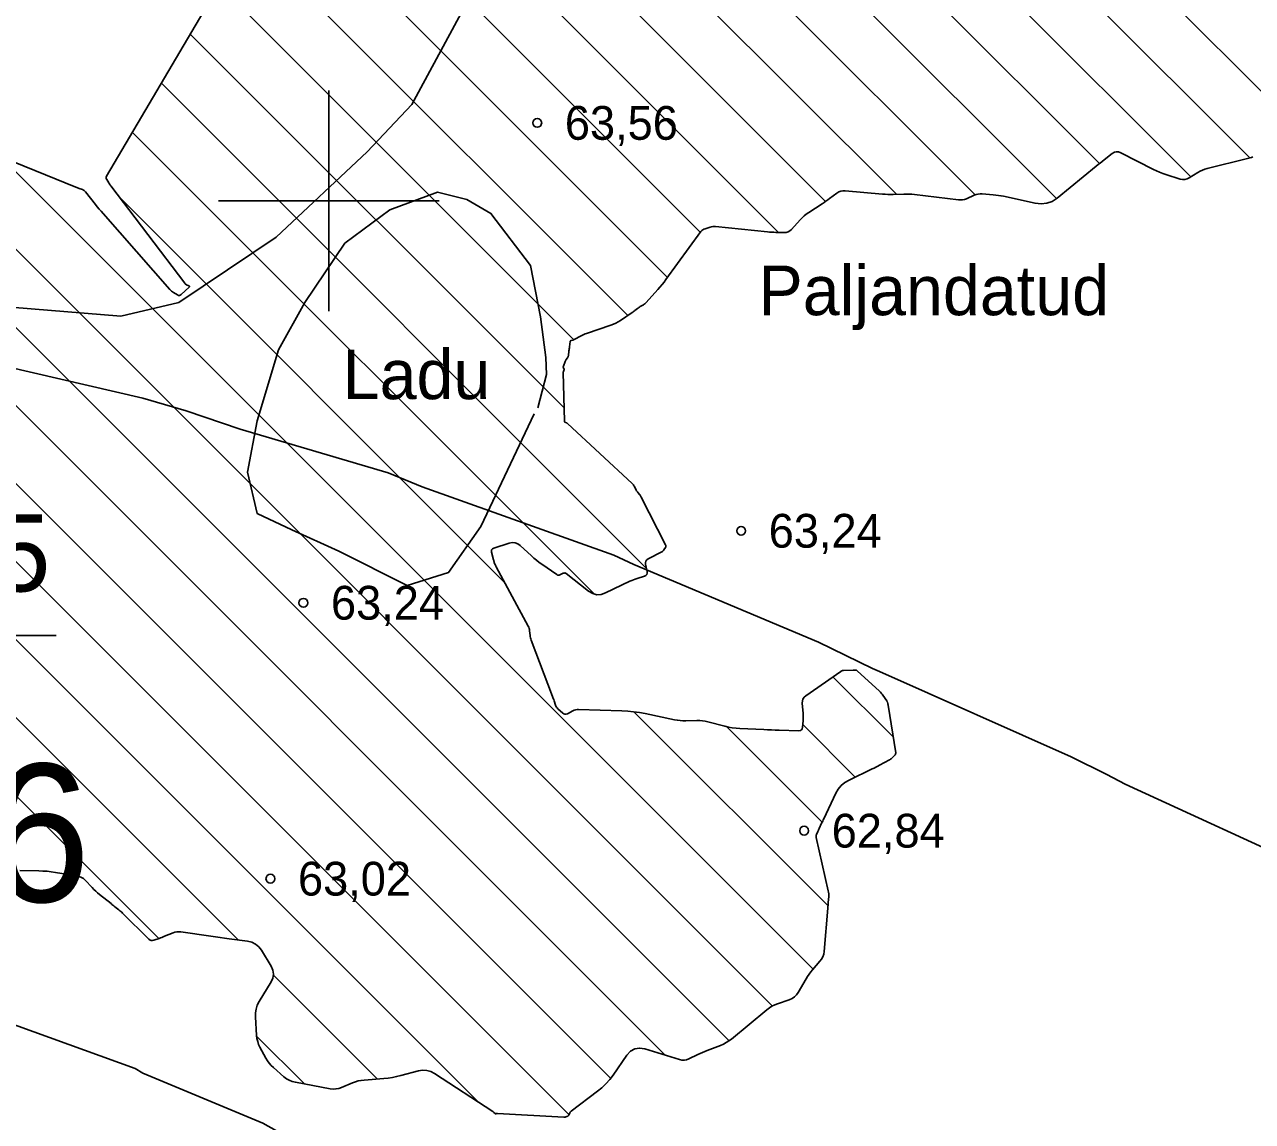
# Model space of a CAD drawing. Extents: x 532503 to 539665, y 6557663 to 6561526.
# Drawn here: x 534777.9 to 534867, y 6559533.2 to 6559612.8 of the extents above; entities that cross this region are included whole.
import ezdxf

# ---------------------------------------------------------------- set-up
doc = ezdxf.new("R2010")
doc.units = 0
for name, color, linetype in [('HALJASTUS', 7, 'Continuous'), ('jääkpaksus', 7, 'Continuous'), ('Kaevandatud ala', 7, 'Continuous'), ('KORGUS-EH2000', 7, 'Continuous'), ('Lamami horisontaal_EH2000', 7, 'Continuous'), ('MOOTKORG', 7, 'Continuous'), ('RELJEEF', 7, 'Continuous'), ('VORK', 7, 'Continuous')]:
    doc.layers.add(name, color=color, linetype=linetype)

msp = doc.modelspace()

# ---------------------------------------------------------------- linework, layer by layer
at = {"layer": 'jääkpaksus'}
msp.add_lwpolyline([(534764.227, 6559563.665), (534764.227, 6559568.465), (534780.227, 6559568.465)], dxfattribs=at)
at = {"layer": 'Kaevandatud ala'}
for p, q in [((534785.179, 6559684.744), (534866.808, 6559603.116)), ((534781.098, 6559683.169), (534862.527, 6559601.74)), ((534753.289, 6559682.694), (534836.026, 6559599.957)), ((534750.049, 6559680.276), (534832.617, 6559597.708)), ((534744.625, 6559680.044), (534826.954, 6559597.715)), ((534779.189, 6559679.421), (534855.905, 6559602.705)), ((534796.213, 6559679.368), (534868.334, 6559607.247)), ((534779.122, 6559673.831), (534852.779, 6559600.174)), ((534779.105, 6559668.191), (534846.87, 6559600.426)), ((534779.002, 6559662.637), (534841.163, 6559600.477)), ((534795.95, 6559623.062), (534824.565, 6559594.447)), ((534794.144, 6559619.211), (534821.677, 6559591.678)), ((534792.047, 6559615.651), (534817.777, 6559589.921)), ((534789.95, 6559612.091), (534817.067, 6559584.975)), ((534758.997, 6559609.104), (534829.033, 6559539.067)), ((534787.854, 6559608.531), (534823.043, 6559573.341)), ((534755.959, 6559606.485), (534824.43, 6559538.013)), ((534766.679, 6559607.078), (534832.17, 6559541.587)), ((534752.173, 6559604.613), (534820.443, 6559536.343)), ((534785.757, 6559604.971), (534819.244, 6559571.483)), ((534742.002, 6559603.47), (534810.856, 6559534.616)), ((534747.59, 6559603.54), (534817.423, 6559533.706)), ((534776.212, 6559603.202), (534835.138, 6559544.276)), ((534739.514, 6559600.302), (534793.428, 6559546.388)), ((534784.833, 6559600.238), (534812.747, 6559572.324)), ((534737.4, 6559596.759), (534787.666, 6559546.493)), ((534836.566, 6559565.475), (534840.933, 6559561.108)), ((534822.133, 6559562.938), (534836.209, 6559548.861)), ((534828.88, 6559561.847), (534835.788, 6559554.94)), ((534834.376, 6559562.008), (534838.186, 6559558.198)), ((534795.977, 6559543.839), (534803.517, 6559536.299)), ((534794.769, 6559539.39), (534798.223, 6559535.936))]:
    msp.add_line(p, q, dxfattribs=at)
for points in [[(534795.388, 6559621.325), (534783.883, 6559601.789), (534783.857, 6559601.729), (534783.848, 6559601.669), (534783.858, 6559601.61), (534783.886, 6559601.55), (534784.033, 6559601.313), (534784.071, 6559601.254), (534784.11, 6559601.196), (534784.15, 6559601.139), (534784.191, 6559601.083), (534789.549, 6559594.025), (534789.578, 6559593.991), (534789.611, 6559593.96), (534789.647, 6559593.934), (534789.687, 6559593.912), (534789.853, 6559593.833), (534789.885, 6559593.812), (534789.898, 6559593.788), (534789.892, 6559593.761), (534789.868, 6559593.731), (534789.286, 6559593.201), (534789.222, 6559593.157), (534789.156, 6559593.138), (534789.088, 6559593.144), (534789.017, 6559593.175), (534788.729, 6559593.352), (534788.659, 6559593.398), (534788.593, 6559593.45), (534788.531, 6559593.506), (534788.473, 6559593.567), (534783.624, 6559599.079), (534783.482, 6559599.243), (534783.342, 6559599.409), (534783.205, 6559599.576), (534783.07, 6559599.746), (534782.346, 6559600.666), (534782.303, 6559600.714), (534782.254, 6559600.754), (534782.2, 6559600.787), (534782.141, 6559600.812), (534781.894, 6559600.899), (534781.833, 6559600.921), (534781.771, 6559600.944), (534781.71, 6559600.967), (534781.65, 6559600.991), (534760.938, 6559609.412)], [(534777.575, 6559551.424), (534778.956, 6559551.396), (534779.26, 6559551.384), (534779.563, 6559551.362), (534779.866, 6559551.329), (534780.167, 6559551.286), (534781.718, 6559551.034), (534781.891, 6559550.992), (534782.051, 6559550.924), (534782.196, 6559550.83), (534782.329, 6559550.711), (534782.83, 6559550.18), (534782.957, 6559550.05), (534783.089, 6559549.924), (534783.225, 6559549.803), (534783.365, 6559549.687), (534784.2, 6559549.018), (534784.271, 6559548.961), (534784.342, 6559548.904), (534784.413, 6559548.848), (534784.484, 6559548.791), (534784.769, 6559548.565), (534784.84, 6559548.508), (534784.909, 6559548.449), (534784.976, 6559548.388), (534785.041, 6559548.325), (534786.953, 6559546.438), (534787.03, 6559546.378), (534787.112, 6559546.346), (534787.201, 6559546.34), (534787.296, 6559546.362), (534787.687, 6559546.501), (534787.785, 6559546.536), (534787.882, 6559546.573), (534787.979, 6559546.609), (534788.075, 6559546.647), (534788.699, 6559546.894), (534788.836, 6559546.938), (534788.975, 6559546.964), (534789.117, 6559546.972), (534789.261, 6559546.961), (534791.447, 6559546.659), (534791.779, 6559546.614), (534792.11, 6559546.568), (534792.442, 6559546.523), (534792.773, 6559546.477), (534794.099, 6559546.296), (534794.411, 6559546.22), (534794.683, 6559546.085), (534794.917, 6559545.89), (534795.111, 6559545.634), (534795.813, 6559544.484), (534795.944, 6559544.197), (534795.988, 6559543.91), (534795.944, 6559543.623), (534795.814, 6559543.336), (534794.946, 6559541.908), (534794.812, 6559541.646), (534794.722, 6559541.374), (534794.676, 6559541.09), (534794.673, 6559540.796), (534794.763, 6559539.445), (534794.789, 6559539.225), (534794.838, 6559539.012), (534794.91, 6559538.805), (534795.005, 6559538.605), (534795.429, 6559537.818), (534795.543, 6559537.627), (534795.672, 6559537.449), (534795.817, 6559537.283), (534795.977, 6559537.129), (534796.731, 6559536.465), (534796.92, 6559536.319), (534797.122, 6559536.203), (534797.339, 6559536.115), (534797.57, 6559536.057), (534800.099, 6559535.59), (534800.31, 6559535.566), (534800.518, 6559535.573), (534800.723, 6559535.611), (534800.924, 6559535.681), (534801.721, 6559536.02), (534801.922, 6559536.097), (534802.128, 6559536.156), (534802.337, 6559536.199), (534802.551, 6559536.224), (534803.989, 6559536.335), (534804.3, 6559536.366), (534804.608, 6559536.412), (534804.913, 6559536.471), (534805.217, 6559536.545), (534806.495, 6559536.886), (534806.804, 6559536.937), (534807.102, 6559536.923), (534807.389, 6559536.843), (534807.666, 6559536.698), (534811.889, 6559533.942), (534811.91, 6559533.928), (534811.931, 6559533.912), (534811.95, 6559533.896), (534811.969, 6559533.878), (534812.059, 6559533.791), (534812.07, 6559533.782), (534812.082, 6559533.777), (534812.095, 6559533.775), (534812.109, 6559533.777), (534812.167, 6559533.79), (534812.182, 6559533.793), (534812.197, 6559533.795), (534812.211, 6559533.796), (534812.226, 6559533.795), (534817.034, 6559533.518), (534817.073, 6559533.518), (534817.11, 6559533.523), (534817.147, 6559533.532), (534817.183, 6559533.546), (534817.326, 6559533.61), (534817.359, 6559533.628), (534817.386, 6559533.651), (534817.409, 6559533.679), (534817.426, 6559533.712), (534817.487, 6559533.853), (534817.504, 6559533.887), (534817.525, 6559533.918), (534817.55, 6559533.946), (534817.579, 6559533.97), (534819.493, 6559535.405), (534819.81, 6559535.663), (534820.103, 6559535.944), (534820.373, 6559536.249), (534820.618, 6559536.576), (534821.615, 6559538.023), (534821.88, 6559538.317), (534822.186, 6559538.491), (534822.535, 6559538.544), (534822.925, 6559538.478), (534825.442, 6559537.701), (534825.615, 6559537.664), (534825.785, 6559537.66), (534825.953, 6559537.691), (534826.118, 6559537.754), (534826.773, 6559538.076), (534826.938, 6559538.155), (534827.104, 6559538.229), (534827.272, 6559538.3), (534827.441, 6559538.367), (534828.408, 6559538.734), (534828.621, 6559538.825), (534828.825, 6559538.933), (534829.019, 6559539.057), (534829.204, 6559539.197), (534831.776, 6559541.321), (534831.954, 6559541.456), (534832.142, 6559541.572), (534832.339, 6559541.672), (534832.547, 6559541.754), (534833.395, 6559542.048), (534833.595, 6559542.137), (534833.77, 6559542.255), (534833.921, 6559542.404), (534834.047, 6559542.583), (534834.619, 6559543.562), (534834.725, 6559543.735), (534834.839, 6559543.902), (534834.961, 6559544.064), (534835.09, 6559544.22), (534835.622, 6559544.835), (534835.741, 6559544.995), (534835.831, 6559545.167), (534835.892, 6559545.351), (534835.924, 6559545.548), (534836.195, 6559548.686), (534836.204, 6559548.791), (534836.212, 6559548.896), (534836.22, 6559549.001), (534836.228, 6559549.106), (534836.259, 6559549.526), (534836.263, 6559549.631), (534836.259, 6559549.735), (534836.248, 6559549.839), (534836.228, 6559549.942), (534835.348, 6559553.818), (534835.339, 6559553.875), (534835.34, 6559553.93), (534835.35, 6559553.985), (534835.369, 6559554.038), (534835.462, 6559554.252), (534835.486, 6559554.305), (534835.51, 6559554.358), (534835.535, 6559554.411), (534835.56, 6559554.463), (534835.743, 6559554.847), (534835.782, 6559554.928), (534835.821, 6559555.01), (534835.86, 6559555.091), (534835.899, 6559555.173), (534836.776, 6559557.021), (534836.952, 6559557.325), (534837.17, 6559557.587), (534837.431, 6559557.806), (534837.734, 6559557.982), (534839.413, 6559558.786), (534839.547, 6559558.851), (534839.68, 6559558.917), (534839.812, 6559558.985), (534839.943, 6559559.055), (534840.671, 6559559.446), (534840.699, 6559559.462), (534840.726, 6559559.479), (534840.751, 6559559.498), (534840.776, 6559559.519), (534840.872, 6559559.604), (534840.896, 6559559.626), (534840.919, 6559559.648), (534840.941, 6559559.672), (534840.963, 6559559.695), (534841.076, 6559559.824), (534841.098, 6559559.855), (534841.112, 6559559.888), (534841.118, 6559559.923), (534841.115, 6559559.961), (534840.565, 6559563.423), (534840.56, 6559563.45), (534840.555, 6559563.477), (534840.549, 6559563.503), (534840.542, 6559563.53), (534840.514, 6559563.636), (534840.506, 6559563.662), (534840.496, 6559563.687), (534840.484, 6559563.711), (534840.469, 6559563.734), (534840.186, 6559564.148), (534840.132, 6559564.223), (534840.074, 6559564.295), (534840.011, 6559564.363), (534839.945, 6559564.427), (534838.325, 6559565.917), (534838.306, 6559565.932), (534838.284, 6559565.944), (534838.261, 6559565.951), (534838.236, 6559565.955), (534838.134, 6559565.962), (534838.108, 6559565.963), (534838.083, 6559565.964), (534838.057, 6559565.964), (534838.031, 6559565.963), (534837.322, 6559565.933), (534837.269, 6559565.928), (534837.219, 6559565.914), (534837.171, 6559565.894), (534837.125, 6559565.867), (534834.593, 6559564.092), (534834.473, 6559563.987), (534834.392, 6559563.863), (534834.348, 6559563.722), (534834.342, 6559563.563), (534834.399, 6559562.804), (534834.406, 6559562.679), (534834.408, 6559562.554), (534834.406, 6559562.428), (534834.399, 6559562.303), (534834.361, 6559561.802), (534834.337, 6559561.693), (534834.284, 6559561.616), (534834.202, 6559561.571), (534834.091, 6559561.559), (534832.665, 6559561.604), (534832.385, 6559561.613), (534832.106, 6559561.623), (534831.826, 6559561.633), (534831.547, 6559561.645), (534829.816, 6559561.719), (534829.539, 6559561.738), (534829.264, 6559561.772), (534828.991, 6559561.821), (534828.72, 6559561.885), (534827.497, 6559562.207), (534827.299, 6559562.251), (534827.1, 6559562.282), (534826.899, 6559562.298), (534826.697, 6559562.3), (534825.884, 6559562.281), (534825.681, 6559562.282), (534825.48, 6559562.294), (534825.279, 6559562.319), (534825.079, 6559562.355), (534822.952, 6559562.802), (534822.53, 6559562.882), (534822.106, 6559562.942), (534821.679, 6559562.984), (534821.251, 6559563.007), (534818.121, 6559563.107), (534818.011, 6559563.103), (534817.905, 6559563.086), (534817.803, 6559563.055), (534817.703, 6559563.01), (534817.302, 6559562.797), (534817.211, 6559562.763), (534817.124, 6559562.759), (534817.04, 6559562.785), (534816.961, 6559562.842), (534816.618, 6559563.16), (534816.562, 6559563.219), (534816.514, 6559563.283), (534816.475, 6559563.353), (534816.444, 6559563.428), (534816.337, 6559563.74), (534816.311, 6559563.818), (534816.283, 6559563.895), (534816.255, 6559563.973), (534816.226, 6559564.05), (534814.672, 6559568.14), (534814.644, 6559568.221), (534814.622, 6559568.304), (534814.606, 6559568.388), (534814.595, 6559568.474), (534814.564, 6559568.818), (534814.552, 6559568.903), (534814.532, 6559568.985), (534814.504, 6559569.065), (534814.467, 6559569.142), (534812.141, 6559573.445), (534812.121, 6559573.484), (534812.101, 6559573.525), (534812.083, 6559573.566), (534812.067, 6559573.608), (534812.003, 6559573.777), (534811.988, 6559573.819), (534811.973, 6559573.862), (534811.96, 6559573.905), (534811.948, 6559573.948), (534811.8, 6559574.512), (534811.788, 6559574.612), (534811.81, 6559574.693), (534811.866, 6559574.755), (534811.956, 6559574.8), (534813.084, 6559575.173), (534813.301, 6559575.218), (534813.505, 6559575.204), (534813.697, 6559575.131), (534813.875, 6559575), (534814.693, 6559574.24), (534814.873, 6559574.078), (534815.059, 6559573.923), (534815.251, 6559573.776), (534815.448, 6559573.635), (534816.54, 6559572.886), (534816.594, 6559572.857), (534816.65, 6559572.845), (534816.708, 6559572.849), (534816.766, 6559572.869), (534817.002, 6559572.983), (534817.06, 6559573.003), (534817.116, 6559573.006), (534817.171, 6559572.992), (534817.223, 6559572.96), (534818.845, 6559571.689), (534819.138, 6559571.512), (534819.441, 6559571.43), (534819.755, 6559571.445), (534820.079, 6559571.556), (534821.842, 6559572.405), (534821.968, 6559572.463), (534822.095, 6559572.516), (534822.224, 6559572.565), (534822.355, 6559572.609), (534822.892, 6559572.78), (534822.999, 6559572.831), (534823.068, 6559572.905), (534823.099, 6559573.002), (534823.09, 6559573.121), (534822.979, 6559573.643), (534822.969, 6559573.764), (534822.996, 6559573.869), (534823.06, 6559573.956), (534823.16, 6559574.026), (534824.156, 6559574.544), (534824.2, 6559574.571), (534824.239, 6559574.603), (534824.274, 6559574.64), (534824.304, 6559574.682), (534824.413, 6559574.861), (534824.434, 6559574.906), (534824.442, 6559574.952), (534824.437, 6559574.998), (534824.42, 6559575.045), (534822.659, 6559578.512), (534822.634, 6559578.557), (534822.607, 6559578.601), (534822.578, 6559578.643), (534822.546, 6559578.683), (534822.414, 6559578.842), (534822.382, 6559578.882), (534822.353, 6559578.924), (534822.325, 6559578.968), (534822.301, 6559579.013), (534822.165, 6559579.28), (534822.132, 6559579.338), (534822.094, 6559579.393), (534822.052, 6559579.444), (534822.005, 6559579.491), (534817.317, 6559583.853), (534817.299, 6559583.869), (534817.279, 6559583.883), (534817.259, 6559583.895), (534817.237, 6559583.905), (534817.115, 6559583.955), (534817.109, 6559583.958), (534817.105, 6559583.962), (534817.102, 6559583.967), (534817.1, 6559583.973), (534817.094, 6559584), (534817.093, 6559584.007), (534817.092, 6559584.013), (534817.092, 6559584.02), (534817.091, 6559584.027), (534816.999, 6559587.56), (534817, 6559587.578), (534817.003, 6559587.595), (534817.009, 6559587.611), (534817.017, 6559587.627), (534817.053, 6559587.69), (534817.06, 6559587.706), (534817.064, 6559587.722), (534817.063, 6559587.739), (534817.059, 6559587.755), (534817.013, 6559587.89), (534817.005, 6559587.918), (534817.003, 6559587.946), (534817.006, 6559587.973), (534817.014, 6559588.001), (534817.147, 6559588.353), (534817.162, 6559588.39), (534817.18, 6559588.425), (534817.2, 6559588.459), (534817.222, 6559588.492), (534817.317, 6559588.62), (534817.339, 6559588.653), (534817.356, 6559588.687), (534817.368, 6559588.724), (534817.375, 6559588.763), (534817.419, 6559589.116), (534817.428, 6559589.188), (534817.437, 6559589.26), (534817.446, 6559589.332), (534817.455, 6559589.405), (534817.499, 6559589.787), (534817.506, 6559589.815), (534817.52, 6559589.837), (534817.54, 6559589.853), (534817.568, 6559589.863), (534817.689, 6559589.891), (534817.72, 6559589.899), (534817.749, 6559589.909), (534817.778, 6559589.921), (534817.805, 6559589.935), (534818.309, 6559590.209), (534818.403, 6559590.257), (534818.499, 6559590.302), (534818.597, 6559590.342), (534818.696, 6559590.378), (534820.456, 6559590.976), (534820.637, 6559591.044), (534820.812, 6559591.124), (534820.981, 6559591.215), (534821.145, 6559591.318), (534822.009, 6559591.902), (534822.059, 6559591.936), (534822.108, 6559591.971), (534822.156, 6559592.006), (534822.204, 6559592.043), (534822.395, 6559592.19), (534822.444, 6559592.226), (534822.493, 6559592.261), (534822.543, 6559592.294), (534822.594, 6559592.325), (534822.821, 6559592.461), (534822.875, 6559592.495), (534822.925, 6559592.534), (534822.972, 6559592.576), (534823.017, 6559592.622), (534823.866, 6559593.569), (534824.02, 6559593.745), (534824.169, 6559593.924), (534824.313, 6559594.107), (534824.453, 6559594.294), (534826.992, 6559597.768), (534827.054, 6559597.84), (534827.124, 6559597.9), (534827.203, 6559597.947), (534827.291, 6559597.982), (534827.66, 6559598.098), (534827.753, 6559598.122), (534827.847, 6559598.137), (534827.942, 6559598.142), (534828.038, 6559598.137), (534831.808, 6559597.751), (534831.961, 6559597.737), (534832.114, 6559597.726), (534832.267, 6559597.718), (534832.42, 6559597.713), (534833.034, 6559597.698), (534833.181, 6559597.709), (534833.316, 6559597.749), (534833.438, 6559597.819), (534833.547, 6559597.918), (534834.177, 6559598.616), (534834.321, 6559598.765), (534834.473, 6559598.904), (534834.634, 6559599.033), (534834.804, 6559599.152), (534835.784, 6559599.794), (534835.922, 6559599.885), (534836.058, 6559599.979), (534836.193, 6559600.074), (534836.326, 6559600.17), (534836.858, 6559600.562), (534836.994, 6559600.645), (534837.139, 6559600.701), (534837.292, 6559600.729), (534837.452, 6559600.728), (534840.157, 6559600.491), (534840.351, 6559600.476), (534840.546, 6559600.468), (534840.74, 6559600.466), (534840.935, 6559600.469), (534841.714, 6559600.494), (534841.909, 6559600.497), (534842.103, 6559600.492), (534842.297, 6559600.48), (534842.491, 6559600.46), (534845.675, 6559600.074), (534845.824, 6559600.065), (534845.97, 6559600.077), (534846.113, 6559600.108), (534846.253, 6559600.159), (534846.807, 6559600.403), (534846.948, 6559600.455), (534847.091, 6559600.489), (534847.237, 6559600.504), (534847.387, 6559600.502), (534848.198, 6559600.439), (534848.383, 6559600.422), (534848.567, 6559600.398), (534848.751, 6559600.368), (534848.933, 6559600.331), (534851.232, 6559599.826), (534851.664, 6559599.776), (534852.074, 6559599.823), (534852.461, 6559599.965), (534852.825, 6559600.204), (534855.669, 6559602.514), (534855.813, 6559602.63), (534855.957, 6559602.746), (534856.101, 6559602.861), (534856.247, 6559602.975), (534856.828, 6559603.431), (534856.976, 6559603.521), (534857.129, 6559603.561), (534857.286, 6559603.551), (534857.448, 6559603.492), (534859.817, 6559602.283), (534860.035, 6559602.177), (534860.257, 6559602.081), (534860.483, 6559601.993), (534860.712, 6559601.915), (534861.749, 6559601.584), (534861.923, 6559601.547), (534862.091, 6559601.549), (534862.255, 6559601.589), (534862.413, 6559601.668), (534863.038, 6559602.061), (534863.197, 6559602.153), (534863.362, 6559602.231), (534863.533, 6559602.295), (534863.709, 6559602.346), (534866.622, 6559603.064), (534866.725, 6559603.091), (534866.826, 6559603.121), (534866.926, 6559603.154), (534867.026, 6559603.19)]]:
    msp.add_lwpolyline(points, dxfattribs=at)
at = {"layer": 'KORGUS-EH2000'}
for centre in [(534815.118, 6559605.655), (534829.906, 6559576.066), (534798.154, 6559570.845), (534834.474, 6559554.31), (534795.762, 6559550.829)]:
    msp.add_circle(centre, 0.32, dxfattribs=at)
at = {"layer": 'Lamami horisontaal_EH2000'}
for points in [[(534871.653, 6559551.307), (534857.758, 6559557.68), (534856.421, 6559558.386), (534853.839, 6559559.666), (534839.944, 6559565.847), (534839.43, 6559566.064), (534835.511, 6559567.994), (534822.129, 6559573.62), (534820.664, 6559574.286), (534806.769, 6559579.254), (534804.315, 6559580.281), (534793.579, 6559583.43), (534789.66, 6559584.762), (534786.501, 6559585.682), (534772.606, 6559588.908), (534768.687, 6559589.812), (534754.792, 6559592.09), (534750.873, 6559592.536), (534736.978, 6559593.927), (534733.059, 6559593.919), (534719.164, 6559594.489)], [(534841.315, 6559508.136), (534836.024, 6559510.982), (534831.286, 6559513.483), (534819.381, 6559520.342), (534804.315, 6559527.992), (534795.201, 6559533.083), (534786.501, 6559536.724), (534785.955, 6559537.063), (534768.687, 6559543.307), (534754.792, 6559546.512), (534750.873, 6559547.359), (534736.978, 6559548.939), (534723.083, 6559548.911), (534719.164, 6559548.556), (534705.269, 6559546.913), (534687.454, 6559542.109), (534669.64, 6559534.367), (534662.183, 6559531.078), (534655.745, 6559527.786), (534637.931, 6559515.489)]]:
    msp.add_lwpolyline(points, dxfattribs=at)
at = {"layer": 'RELJEEF'}
for points in [[(534758.62, 6559612.847), (534756.094, 6559607.669), (534756.032, 6559607.72), (534754.035, 6559601.086), (534754.789, 6559597.35), (534755.463, 6559595.543), (534758.763, 6559593.995), (534767.305, 6559592.767), (534775.726, 6559592.387), (534784.918, 6559591.641), (534789.129, 6559592.617), (534796.188, 6559597.373), (534802.781, 6559603.555), (534806.018, 6559606.999), (534809.593, 6559613.617)], [(534814.895, 6559584.546), (534811.035, 6559576.389), (534808.68, 6559573.033), (534805.678, 6559572.096), (534800.724, 6559574.576), (534797.321, 6559576.134), (534794.793, 6559577.321), (534794.092, 6559580.322), (534794.794, 6559584.034), (534796.35, 6559589.204), (534798.248, 6559592.634), (534801.153, 6559596.923), (534804.42, 6559599.342), (534807.893, 6559600.622), (534810.007, 6559600.09), (534811.759, 6559599.083), (534814.629, 6559595.311), (534815.356, 6559591.584), (534815.751, 6559588.648), (534815.782, 6559587.402), (534815.152, 6559584.994)]]:
    msp.add_lwpolyline(points, dxfattribs=at)
at = {"layer": 'VORK'}
for p, q in [((534800, 6559608.001), (534800, 6559591.999)), ((534791.999, 6559600), (534808.001, 6559600))]:
    msp.add_line(p, q, dxfattribs=at)

# ---------------------------------------------------------------- texts
at = {"layer": 'HALJASTUS'}
for s, p in [('Paljandatud', (534831.162, 6559591.706)), ('Ladu', (534801.007, 6559585.615))]:
    msp.add_text(s, height=3.6, dxfattribs=at).set_placement(p)
at = {"layer": 'jääkpaksus'}
msp.add_text('9.45 ', height=5.6, dxfattribs=at).set_placement((534765.227, 6559571.665))
at = {"layer": 'KORGUS-EH2000'}
for s, p in [('63,56 ', (534817.118, 6559604.43)), ('63,24 ', (534831.906, 6559574.841)), ('63,24 ', (534800.154, 6559569.62)), ('62,84 ', (534836.474, 6559553.085)), ('63,02 ', (534797.762, 6559549.604))]:
    msp.add_text(s, height=2.45, dxfattribs=at).set_placement(p)
at = {"layer": 'MOOTKORG'}
msp.add_text('62.76', height=10, dxfattribs=at).set_placement((534749.252, 6559549.15))

doc.saveas('drawing.dxf')
